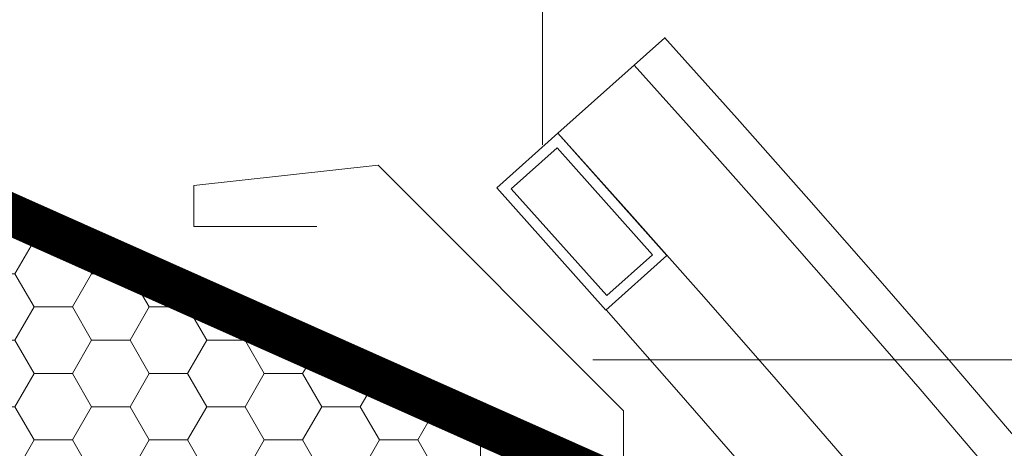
# Model space of a CAD drawing. Header units: millimetres. Extents: x -916886 to 3713765, y -2985421 to 1675785.
# Tile 99 of 656: x -31493 to -31252, y 93906 to 94011. Entities that reach past the tile are written whole.
import ezdxf

# ---------------------------------------------------------------- set-up
doc = ezdxf.new("R2010")
doc.units = ezdxf.units.MM
doc.linetypes.add('CARKOVANA', pattern=[5, 3, -2])
for name, color, linetype, lineweight in [('A99_N_kce-pohl', 1, 'Continuous', 9), ('A99_N_kce-rez-sil', 6, 'Continuous', 18), ('A99_N_kce-rez-ten', 1, 'Continuous', 9), ('A99_N_sraf', 252, 'Continuous', 0), ('A99_N_znaceni 200', 5, 'Continuous', 5), ('A99_S_kce-rez-ten', 7, 'Continuous', 9)]:
    doc.layers.add(name, color=color, linetype=linetype, lineweight=lineweight)

msp = doc.modelspace()

# ---------------------------------------------------------------- hatches: boundary and pattern name
at = {"layer": 'A99_N_sraf', "lineweight": 0, "transparency": 33554562}
h = msp.add_hatch(dxfattribs=at)
h.set_pattern_fill('HONEY', color=1, scale=75, angle=180)
h.set_pattern_definition([(180, (173200, 127350), (-14.0625, -8.11898812), [9.375, -18.75]), (300, (173200, 127350), (14.06249997, -8.11898818), [9.375, -18.75]), (240, (173200, 127350), (-3e-08, -16.2379763), [-18.75, 9.375])])
h.paths.add_polyline_path([(-31380, 93867.5), (-31379.99, 93906.41), (-31535.46, 93975.65), (-31546.94, 93896.5), (-31520, 93867.5)])

# ---------------------------------------------------------------- linework, layer by layer
at = {"layer": 'A99_N_kce-pohl', "linetype": 'Continuous'}
for points in [[(-31361.05, 93982.77), (-31334.94, 94006.09)], [(-31375.97, 93969.45), (-31349.32, 93939.62)]]:
    msp.add_lwpolyline(points, dxfattribs=at)
for points in [[(-31349.32, 93939.62), (-31375.97, 93969.45), (-31361.05, 93982.77), (-31334.41, 93952.94)], [(-31349.12, 93943.15), (-31372.44, 93969.25), (-31361.25, 93979.24), (-31337.94, 93953.14)]]:
    msp.add_lwpolyline(points, close=True, dxfattribs=at)
at = {"layer": 'A99_N_kce-pohl', "linetype": 'Continuous', "lineweight": 0}
msp.add_lwpolyline([(-31535.46, 93975.65), (-31379.99, 93906.41), (-31380, 93867.5), (-31520, 93867.5), (-31546.94, 93896.5)], close=True, dxfattribs=at)
at = {"layer": 'A99_N_kce-pohl', "lineweight": 5}
msp.add_lwpolyline([(-31420, 93960), (-31450, 93960), (-31450, 93970), (-31405, 93975), (-31345, 93915), (-31345, 93870), (-31315, 93870)], dxfattribs=at)
at = {"layer": 'A99_N_kce-pohl', "linetype": 'Continuous', "lineweight": 5}
for radius, start, end in [(4410, 317.90791, 42.09209), (4355, 317.90451, 41.56924)]:
    msp.add_arc((-34607.5, 91050), radius, start, end, dxfattribs=at)
at = {"layer": 'A99_N_kce-rez-sil', "color": 1, "linetype": 'Continuous', "lineweight": 5}
for radius, start, end in [(4400, 317.90791, 42.09209), (4375, 317.90603, 42.09397)]:
    msp.add_arc((-34607.5, 91050), radius, start, end, dxfattribs=at)
at = {"layer": 'A99_N_kce-rez-ten', "linetype": 'CARKOVANA', "lineweight": 0, "ltscale": 15, "const_width": 5}
for points in [[(-32497.5, 100050), (-32497.5, 99909.74, 0.400665), (-32480.81, 99892.26), (-32163.62, 99877.51, -0.386254), (-32142.19, 99856.16), (-31856.82, 94144.02), (-31755.11, 94010.05), (-31534.75, 93978.07), (-31357.5, 93899.12), (-31357.5, 93792.5)], [(-32492.5, 100050), (-32492.5, 99909.74, 0.400665), (-32480.58, 99897.26), (-32163.38, 99882.5, -0.386254), (-32137.19, 99856.4), (-31851.91, 94145.81), (-31752.36, 94014.7), (-31533.35, 93982.92), (-31352.5, 93902.37), (-31352.5, 93792.5)]]:
    msp.add_lwpolyline(points, format="xyb", dxfattribs=at)
at = {"layer": 'A99_N_kce-rez-ten', "linetype": 'Continuous', "lineweight": 0, "ltscale": 0.5}
for points in [[(-32500, 100050), (-32500, 99909.74, 0.400665), (-32480.93, 99889.76), (-32163.73, 99875.01, -0.386254), (-32144.69, 99856.03), (-31859.28, 94143.13), (-31756.48, 94007.72), (-31535.46, 93975.65), (-31360, 93897.5), (-31360, 93792.5)], [(-32495, 100050), (-32495, 99909.74, 0.400665), (-32480.7, 99894.76), (-32163.5, 99880.01, -0.386254), (-32139.69, 99856.28), (-31854.36, 94144.92), (-31753.73, 94012.37), (-31534.05, 93980.5), (-31355, 93900.75), (-31355, 93792.5)], [(-32490, 100050), (-32490, 99909.74, 0.400665), (-32480.46, 99899.75), (-32163.27, 99885, -0.386254), (-32134.7, 99856.53), (-31849.45, 94146.71), (-31750.99, 94017.03), (-31532.65, 93985.35), (-31350, 93903.99), (-31350, 93792.5)]]:
    msp.add_lwpolyline(points, format="xyb", dxfattribs=at)
at = {"layer": 'A99_N_znaceni 200', "lineweight": 5}
msp.add_lwpolyline([(-30701.46, 93927.5), (-31352.5, 93927.5)], dxfattribs=at)
at = {"layer": 'A99_S_kce-rez-ten', "color": 1, "lineweight": 0}
msp.add_lwpolyline([(-31364.83, 100050), (-31364.83, 93980)], dxfattribs=at)

doc.saveas('drawing.dxf')
